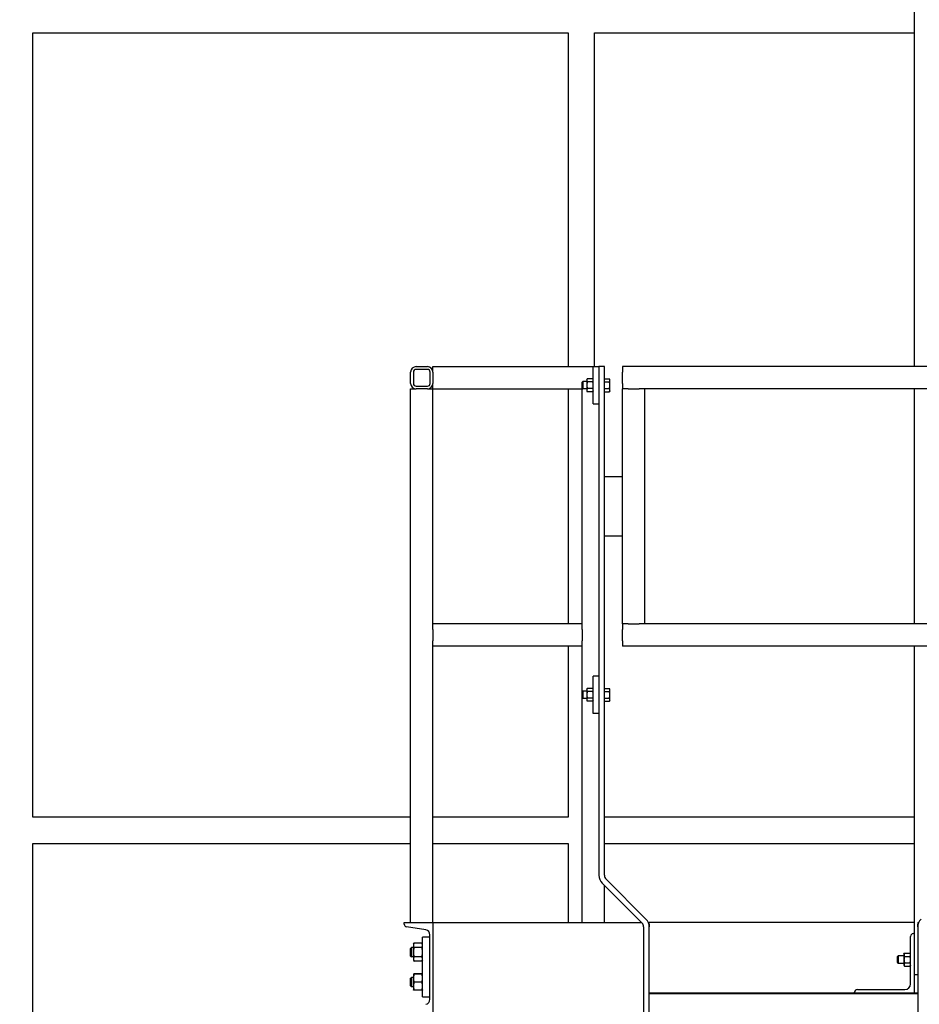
# Model space of a CAD drawing. Header units: inches. Extents: x 36 to 1719, y -84 to 1122.
# Tile 405 of 571: x 1325 to 1385, y 349 to 415. Entities that reach past the tile are written whole.
import ezdxf

# ---------------------------------------------------------------- set-up
doc = ezdxf.new("R2010")
doc.units = ezdxf.units.IN
doc.header["$LTSCALE"] = 48
doc.header["$MEASUREMENT"] = 0
doc.layers.add('Dimension (ANSI)', color=7, linetype='Continuous', lineweight=25)
doc.layers.add('Visible (ANSI)', color=7, linetype='Continuous', lineweight=30)
doc.styles.add('Note Text (ANSI)', font='tahoma.ttf')
doc.dimstyles.new('Architectural (ANSI)', dxfattribs={"dimscale": 48, "dimtxt": 0.125, "dimasz": 0.098425, "dimexe": 0.125, "dimexo": 0.0625, "dimgap": 0.031496, "dimtad": 0, "dimtih": 1, "dimtoh": 1, "dimdec": 4, "dimrnd": 1e-08, "dimzin": 3, "dimdsep": 46, "dimlunit": 4, "dimtxsty": 'Note Text (ANSI)', "dimcen": 0.09, "dimdle": 0.393701, "dimclrd": 256, "dimclre": 256, "dimclrt": 256, "dimadec": 0, "dimazin": 3, "dimtfac": 0.96, "dimtofl": 0, "dimtmove": 0, "dimatfit": 3, "dimfxl": 1, "dimfrac": 2, "dimtolj": 1, "dimtzin": 12, "dimlwd": -1, "dimlwe": -1, "dimarcsym": 0})

# ---------------------------------------------------------------- blocks, each defined once
blk = doc.blocks.new('*D20')
at = {"layer": 'Defpoints', "color": 0, "transparency": 16777216}
for p in [(1323.787, 415.421), (1280.952, 238.421), (1347.447, 238.421)]:
    blk.add_point(p, dxfattribs=at)
at = {"layer": 'Dimension (ANSI)', "transparency": 16777216}
for p, q in [((1320.787, 415.421), (1274.952, 415.421)), ((1280.952, 410.697), (1280.952, 348.052)), ((1280.952, 243.146), (1280.952, 338.791)), ((1344.447, 238.421), (1274.952, 238.421))]:
    blk.add_line(p, q, dxfattribs=at)
for points in [[(1280.165, 410.697), (1281.739, 410.697), (1280.952, 415.421)], [(1280.165, 243.146), (1281.739, 243.146), (1280.952, 238.421)]]:
    blk.add_solid(points, dxfattribs=at)
at = {"layer": 'Dimension (ANSI)', "transparency": 16777216, "insert": (1270.854, 346.54), "char_height": 6, "attachment_point": 1, "style": 'Note Text (ANSI)'}
blk.add_mtext('\\A1;14\'-9"', dxfattribs=at)

msp = doc.modelspace()

# ---------------------------------------------------------------- linework, layer by layer
at = {"layer": 'Visible (ANSI)'}
for p, q in [((1384.63153, 427.48561), (1384.63153, 391.29627)), ((1325.53662, 413.67127), (1361.43526, 413.67127)), ((1325.53662, 361.08794), (1325.53662, 413.67127)), ((1361.43526, 413.67127), (1361.43526, 391.29627)), ((1363.18526, 413.67127), (1384.63153, 413.67127)), ((1363.18526, 391.29627), (1363.18526, 413.67127)), ((1350.86662, 390.17127), (1350.86662, 390.92127)), ((1351.05412, 390.92127), (1351.05412, 390.17127)), ((1351.24162, 391.29627), (1351.99162, 391.29627)), ((1351.99162, 391.10877), (1351.24162, 391.10877)), ((1352.17912, 390.17127), (1352.17912, 390.92127)), ((1352.36662, 391.29627), (1363.11662, 391.29627)), ((1352.36662, 390.92127), (1352.36662, 391.29627)), ((1352.36662, 390.92127), (1352.36662, 390.17127)), ((1352.36662, 390.92127), (1352.36662, 390.17127)), ((1363.11662, 388.79627), (1363.11662, 391.29627)), ((1363.11662, 391.29627), (1363.49162, 391.29627)), ((1363.86662, 391.29627), (1363.49162, 391.29627)), ((1363.49162, 391.29627), (1363.49162, 357.2016)), ((1363.86662, 357.2016), (1363.86662, 391.29627)), ((1387.07214, 391.29627), (1365.07214, 391.29627)), ((1365.07214, 391.29627), (1365.07214, 390.92127)), ((1365.07214, 390.17127), (1365.07214, 390.92127)), ((1352.36662, 389.79627), (1352.36662, 390.17127)), ((1362.36662, 390.24908), (1362.41239, 390.29627)), ((1362.36662, 389.84346), (1362.36662, 390.24908)), ((1362.41239, 390.29627), (1362.41239, 389.79627)), ((1362.67862, 390.29627), (1362.41239, 390.29627)), ((1362.67862, 390.42127), (1362.71211, 390.47929)), ((1362.67862, 390.42127), (1362.67862, 390.37103)), ((1362.67862, 390.37103), (1362.67862, 390.04627)), ((1362.67862, 390.04627), (1362.67862, 389.72151)), ((1363.08313, 390.47929), (1362.71211, 390.47929)), ((1363.08313, 390.26278), (1362.71211, 390.26278)), ((1363.11662, 390.42127), (1363.08313, 390.47929)), ((1363.86662, 390.37103), (1363.86662, 390.47929)), ((1363.86662, 390.47929), (1364.19713, 390.47929)), ((1363.86662, 390.42127), (1363.86662, 390.42127)), ((1363.86662, 390.26278), (1363.86662, 390.37103)), ((1363.86662, 390.26278), (1364.19713, 390.26278)), ((1363.86662, 390.04627), (1363.86662, 390.26278)), ((1363.86662, 389.82977), (1363.86662, 390.04627)), ((1364.23062, 390.42127), (1364.19713, 390.47929)), ((1364.23062, 390.37103), (1364.23062, 390.42127)), ((1364.23062, 390.04627), (1364.23062, 390.37103)), ((1364.23062, 389.72151), (1364.23062, 390.04627)), ((1365.07214, 390.17127), (1365.07214, 389.79627)), ((1350.86662, 354.04627), (1350.86662, 389.79627)), ((1350.86662, 389.79627), (1351.24162, 389.79627)), ((1351.24162, 389.98377), (1351.99162, 389.98377)), ((1351.99162, 389.79627), (1351.24162, 389.79627)), ((1351.99162, 389.79627), (1351.24162, 389.79627)), ((1351.99162, 389.79627), (1352.36662, 389.79627)), ((1352.36662, 374.04627), (1352.36662, 389.79627)), ((1352.36662, 389.79627), (1362.36662, 389.79627)), ((1361.43526, 389.79627), (1361.43526, 374.04627)), ((1362.36662, 389.84346), (1362.41239, 389.79627)), ((1362.36662, 374.04627), (1362.36662, 389.79627)), ((1362.36662, 389.79627), (1362.41239, 389.79627)), ((1362.67862, 389.79627), (1362.41239, 389.79627)), ((1362.67862, 389.72151), (1362.67862, 389.67127)), ((1362.67862, 389.67127), (1362.71211, 389.61326)), ((1363.08313, 389.82977), (1362.71211, 389.82977)), ((1363.08313, 389.61326), (1362.71211, 389.61326)), ((1363.11662, 389.67127), (1363.08313, 389.61326)), ((1363.86662, 389.82977), (1364.19713, 389.82977)), ((1363.86662, 389.72151), (1363.86662, 389.82977)), ((1363.86662, 389.61326), (1363.86662, 389.72151)), ((1363.86662, 389.67127), (1363.86662, 389.67127)), ((1363.86662, 389.61326), (1364.19713, 389.61326)), ((1364.23062, 389.67127), (1364.19713, 389.61326)), ((1364.23062, 389.67127), (1364.23062, 389.72151)), ((1365.07214, 374.04627), (1365.07214, 389.79627)), ((1365.44714, 389.79627), (1365.07214, 389.79627)), ((1365.44714, 389.79627), (1366.19714, 389.79627)), ((1366.57214, 389.79627), (1366.19714, 389.79627)), ((1385.57214, 389.79627), (1366.57214, 389.79627)), ((1366.57214, 374.04627), (1366.57214, 389.79627)), ((1384.63153, 389.79627), (1384.63153, 374.04627)), ((1363.11662, 388.79627), (1363.49162, 388.79627)), ((1363.86662, 383.92127), (1365.07214, 383.92127)), ((1365.07214, 379.92127), (1363.86662, 379.92127)), ((1362.36662, 374.04627), (1352.36662, 374.04627)), ((1352.36662, 373.67127), (1352.36662, 374.04627)), ((1352.36662, 373.67127), (1352.36662, 372.92127)), ((1362.36662, 373.67127), (1362.36662, 374.04627)), ((1362.36662, 373.67127), (1362.36662, 372.92127)), ((1365.07214, 374.04627), (1365.07214, 373.67127)), ((1365.44714, 374.04627), (1365.07214, 374.04627)), ((1365.07214, 372.92127), (1365.07214, 373.67127)), ((1365.44714, 374.04627), (1366.19714, 374.04627)), ((1366.57214, 374.04627), (1366.19714, 374.04627)), ((1385.57214, 374.04627), (1366.57214, 374.04627)), ((1352.36662, 372.54627), (1352.36662, 372.92127)), ((1362.36662, 372.54627), (1362.36662, 372.92127)), ((1365.07214, 372.92127), (1365.07214, 372.54627)), ((1352.36662, 354.04627), (1352.36662, 372.54627)), ((1362.36662, 372.54627), (1352.36662, 372.54627)), ((1361.43526, 372.54627), (1361.43526, 361.08794)), ((1362.36662, 369.49908), (1362.36662, 372.54627)), ((1387.07214, 372.54627), (1365.07214, 372.54627)), ((1384.63153, 372.54627), (1384.63153, 350.54627)), ((1363.49162, 370.54627), (1363.11662, 370.54627)), ((1363.11662, 368.04627), (1363.11662, 370.54627)), ((1362.67862, 369.67127), (1362.71211, 369.72929)), ((1362.67862, 369.67127), (1362.67862, 369.62103)), ((1362.67862, 369.62103), (1362.67862, 369.29627)), ((1363.08313, 369.72929), (1362.71211, 369.72929)), ((1363.11662, 369.67127), (1363.08313, 369.72929)), ((1363.86662, 369.62103), (1363.86662, 369.72929)), ((1363.86662, 369.72929), (1364.19713, 369.72929)), ((1363.86662, 369.67127), (1363.86662, 369.67127)), ((1363.86662, 369.51278), (1363.86662, 369.62103)), ((1364.23062, 369.67127), (1364.19713, 369.72929)), ((1364.23062, 369.62103), (1364.23062, 369.67127)), ((1364.23062, 369.29627), (1364.23062, 369.62103)), ((1362.36662, 369.49908), (1362.41239, 369.54627)), ((1362.36662, 369.09346), (1362.36662, 369.49908)), ((1362.36662, 369.09346), (1362.41239, 369.04627)), ((1362.36662, 354.04627), (1362.36662, 369.09346)), ((1362.41239, 369.54627), (1362.41239, 369.04627)), ((1362.67862, 369.54627), (1362.41239, 369.54627)), ((1362.67862, 369.04627), (1362.41239, 369.04627)), ((1362.67862, 369.29627), (1362.67862, 368.97151)), ((1362.67862, 368.97151), (1362.67862, 368.92127)), ((1362.67862, 368.92127), (1362.71211, 368.86326)), ((1363.08313, 369.51278), (1362.71211, 369.51278)), ((1363.08313, 369.07977), (1362.71211, 369.07977)), ((1363.11662, 368.92127), (1363.08313, 368.86326)), ((1363.86662, 369.51278), (1364.19713, 369.51278)), ((1363.86662, 369.29627), (1363.86662, 369.51278)), ((1363.86662, 369.07977), (1363.86662, 369.29627)), ((1363.86662, 369.07977), (1364.19713, 369.07977)), ((1363.86662, 368.97151), (1363.86662, 369.07977)), ((1363.86662, 368.86326), (1363.86662, 368.97151)), ((1363.86662, 368.92127), (1363.86662, 368.92127)), ((1364.23062, 368.92127), (1364.19713, 368.86326)), ((1364.23062, 368.97151), (1364.23062, 369.29627)), ((1364.23062, 368.92127), (1364.23062, 368.97151)), ((1363.08313, 368.86326), (1362.71211, 368.86326)), ((1363.86662, 368.86326), (1364.19713, 368.86326)), ((1363.49162, 368.04627), (1363.11662, 368.04627)), ((1350.86662, 361.08794), (1325.53662, 361.08794)), ((1361.43526, 361.08794), (1352.36662, 361.08794)), ((1384.63153, 361.08794), (1363.86662, 361.08794)), ((1325.53662, 359.33794), (1350.86662, 359.33794)), ((1325.53662, 306.75461), (1325.53662, 359.33794)), ((1352.36662, 359.33794), (1361.43526, 359.33794)), ((1361.43526, 359.33794), (1361.43526, 354.04627)), ((1363.86662, 359.33794), (1384.63153, 359.33794)), ((1363.71129, 356.67127), (1366.38178, 354.00078)), ((1363.86662, 354.04627), (1363.86662, 356.51594)), ((1366.64695, 354.26594), (1363.97645, 356.93644)), ((1350.44662, 353.92526), (1350.44662, 354.04627)), ((1350.44662, 354.04627), (1352.36662, 354.04627)), ((1351.88023, 353.54017), (1350.58981, 353.75611)), ((1352.36662, 354.04627), (1352.36662, 348.04627)), ((1352.36662, 354.04627), (1366.33629, 354.04627)), ((1352.36662, 354.04627), (1352.36662, 353.92526)), ((1366.49162, 353.73561), (1366.49162, 239.29627)), ((1366.79925, 354.04627), (1366.86662, 354.04627)), ((1366.86662, 353.92526), (1366.86662, 354.04627)), ((1384.63153, 354.04627), (1366.86662, 354.04627)), ((1366.86662, 353.92526), (1366.86662, 353.75611)), ((1366.86662, 353.73561), (1366.86662, 353.75611)), ((1366.86662, 239.29627), (1366.86662, 353.73561)), ((1384.86662, 354.04627), (1384.86662, 353.92526)), ((1384.86662, 354.04627), (1384.93399, 354.04627)), ((1384.86662, 353.75611), (1384.86662, 353.92526)), ((1384.86662, 353.75611), (1384.86662, 353.73561)), ((1384.86662, 353.73561), (1384.86662, 239.29627)), ((1352.16662, 348.89067), (1352.16662, 353.20187)), ((1384.38153, 349.92627), (1384.38153, 353.10627)), ((1384.57153, 353.29627), (1384.63153, 353.29627)), ((1384.63153, 353.29627), (1384.63153, 349.29627)), ((1351.05762, 352.57727), (1351.09593, 352.65942)), ((1351.05762, 352.57727), (1351.05762, 352.50613)), ((1351.05762, 352.50613), (1351.05762, 352.04627)), ((1351.62831, 352.65942), (1351.09593, 352.65942)), ((1351.66662, 352.57727), (1351.62831, 352.65942)), ((1351.66662, 349.04627), (1351.66662, 353.04627)), ((1352.16662, 353.04627), (1351.66662, 353.04627)), ((1350.86662, 352.303), (1350.9207, 352.35877)), ((1350.86662, 351.78954), (1350.86662, 352.303)), ((1350.86662, 351.78954), (1350.9207, 351.73377)), ((1350.9207, 352.35877), (1350.9207, 351.73377)), ((1351.05762, 352.35877), (1350.9207, 352.35877)), ((1351.05762, 352.04627), (1351.05762, 351.58641)), ((1351.62831, 352.35285), (1351.09593, 352.35285)), ((1383.50653, 351.74908), (1383.5523, 351.79627)), ((1383.50653, 351.34346), (1383.50653, 351.74908)), ((1383.5523, 351.79627), (1383.5523, 351.29627)), ((1383.94353, 351.79627), (1383.5523, 351.79627)), ((1383.94353, 351.92127), (1383.97702, 351.97929)), ((1383.94353, 351.92127), (1383.94353, 351.87103)), ((1383.94353, 351.87103), (1383.94353, 351.54627)), ((1383.97702, 351.97929), (1384.34804, 351.97929)), ((1383.97702, 351.76278), (1384.34804, 351.76278)), ((1384.38153, 351.92127), (1384.34804, 351.97929)), ((1351.05762, 351.73377), (1350.9207, 351.73377)), ((1351.05762, 351.58641), (1351.05762, 351.51527)), ((1351.05762, 351.51527), (1351.09593, 351.43313)), ((1351.62831, 351.7397), (1351.09593, 351.7397)), ((1351.62831, 351.43313), (1351.09593, 351.43313)), ((1351.66662, 351.51527), (1351.62831, 351.43313)), ((1383.50653, 351.34346), (1383.5523, 351.29627)), ((1383.94353, 351.29627), (1383.5523, 351.29627)), ((1383.94353, 351.54627), (1383.94353, 351.22151)), ((1383.94353, 351.22151), (1383.94353, 351.17127)), ((1383.94353, 351.17127), (1383.97702, 351.11326)), ((1383.97702, 351.32977), (1384.34804, 351.32977)), ((1383.97702, 351.11326), (1384.34804, 351.11326)), ((1384.38153, 351.17127), (1384.34804, 351.11326)), ((1351.05762, 350.57727), (1351.05772, 350.57748)), ((1351.05762, 350.57727), (1351.05762, 350.57707)), ((1351.05762, 350.57707), (1351.05762, 350.29889)), ((1351.62831, 350.58559), (1351.09593, 350.58559)), ((1351.62831, 350.56855), (1351.09593, 350.56855)), ((1351.66662, 350.57727), (1351.66652, 350.57748)), ((1384.63153, 350.54627), (1384.86662, 350.54627)), ((1350.86662, 350.303), (1350.9207, 350.35877)), ((1350.86662, 349.78954), (1350.86662, 350.303)), ((1350.86662, 349.78954), (1350.9207, 349.73377)), ((1350.9207, 350.35877), (1350.9207, 349.73377)), ((1351.05762, 350.35877), (1350.9207, 350.35877)), ((1351.05762, 350.29889), (1351.05762, 349.7681)), ((1351.05762, 349.7681), (1351.05762, 349.51527)), ((1351.62831, 350.02924), (1351.09593, 350.02924)), ((1351.05762, 349.73377), (1350.9207, 349.73377)), ((1351.05762, 349.51527), (1351.05772, 349.51507)), ((1351.62831, 349.50696), (1351.09593, 349.50696)), ((1351.66662, 349.51527), (1351.66652, 349.51507)), ((1384.86662, 349.29627), (1366.86662, 349.29627)), ((1366.86662, 349.28127), (1384.86662, 349.28127)), ((1380.63153, 349.29627), (1380.63153, 349.35627)), ((1380.82153, 349.54627), (1384.00153, 349.54627)), ((1351.66662, 349.04627), (1352.16662, 349.04627))]:
    msp.add_line(p, q, dxfattribs=at)
for centre, radius, start, end in [((1351.24162, 390.92127), 0.375, 90, 180), ((1351.24162, 390.92127), 0.1875, 90, 180), ((1351.99162, 390.92127), 0.375, 0, 90), ((1351.99162, 390.92127), 0.1875, 0, 90), ((1351.24162, 390.17127), 0.375, 180, 270), ((1351.24162, 390.17127), 0.1875, 180, 270), ((1351.99162, 390.17127), 0.1875, 270, 0), ((1351.99162, 390.17127), 0.375, 270, 0), ((1364.24162, 357.2016), 0.75, 180, 225), ((1364.24162, 357.2016), 0.375, 180, 225), ((1350.61812, 353.92526), 0.1715, 180, 260.5), ((1366.11662, 353.73561), 0.375, 0, 45), ((1366.11662, 353.73561), 0.75, 0, 45), ((1385.61662, 353.73561), 0.75, 135, 180), ((1351.82362, 353.20187), 0.343, 0, 80.5), ((1384.57153, 353.10627), 0.19, 90, 180), ((1384.00153, 349.92627), 0.38, 270, 0), ((1380.82153, 349.35627), 0.19, 90, 180), ((1351.82362, 348.89067), 0.343, 279.5, 0)]:
    msp.add_arc(centre, radius, start, end, dxfattribs=at)
for points, weights in [([(1362.71211, 390.47929), (1362.67862, 390.42127), (1362.67862, 390.37103)], [1, 1.0379548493, 1]), ([(1362.67862, 390.37103), (1362.67862, 390.32079), (1362.71211, 390.26278)], [1, 1.0379548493, 1]), ([(1362.71211, 390.26278), (1362.67862, 390.14675), (1362.67862, 390.04627)], [1, 1.0379548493, 1]), ([(1362.67862, 390.04627), (1362.67862, 389.94579), (1362.71211, 389.82977)], [1, 1.0379548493, 1]), ([(1363.11662, 390.37103), (1363.11662, 390.42127), (1363.08313, 390.47929)], [1, 1.0379548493, 1]), ([(1363.08313, 390.26278), (1363.11662, 390.32079), (1363.11662, 390.37103)], [1, 1.0379548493, 1]), ([(1363.11662, 390.04627), (1363.11662, 390.14675), (1363.08313, 390.26278)], [1, 1.0379548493, 1]), ([(1363.08313, 389.82977), (1363.11662, 389.94579), (1363.11662, 390.04627)], [1, 1.0379548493, 1]), ([(1364.23062, 390.37103), (1364.23062, 390.42127), (1364.19713, 390.47929)], [1, 1.0379548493, 1]), ([(1364.19713, 390.26278), (1364.23062, 390.32079), (1364.23062, 390.37103)], [1, 1.0379548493, 1]), ([(1364.23062, 390.04627), (1364.23062, 390.14675), (1364.19713, 390.26278)], [1, 1.0379548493, 1]), ([(1364.19713, 389.82977), (1364.23062, 389.94579), (1364.23062, 390.04627)], [1, 1.0379548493, 1]), ([(1362.71211, 389.82977), (1362.67862, 389.77175), (1362.67862, 389.72151)], [1, 1.0379548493, 1]), ([(1362.67862, 389.72151), (1362.67862, 389.67127), (1362.71211, 389.61326)], [1, 1.0379548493, 1]), ([(1363.11662, 389.72151), (1363.11662, 389.77175), (1363.08313, 389.82977)], [1, 1.0379548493, 1]), ([(1363.08313, 389.61326), (1363.11662, 389.67127), (1363.11662, 389.72151)], [1, 1.0379548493, 1]), ([(1364.23062, 389.72151), (1364.23062, 389.77175), (1364.19713, 389.82977)], [1, 1.0379548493, 1]), ([(1364.19713, 389.61326), (1364.23062, 389.67127), (1364.23062, 389.72151)], [1, 1.0379548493, 1]), ([(1362.71211, 369.72929), (1362.67862, 369.67127), (1362.67862, 369.62103)], [1, 1.0379548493, 1]), ([(1362.67862, 369.62103), (1362.67862, 369.57079), (1362.71211, 369.51278)], [1, 1.0379548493, 1]), ([(1363.11662, 369.62103), (1363.11662, 369.67127), (1363.08313, 369.72929)], [1, 1.0379548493, 1]), ([(1363.08313, 369.51278), (1363.11662, 369.57079), (1363.11662, 369.62103)], [1, 1.0379548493, 1]), ([(1364.23062, 369.62103), (1364.23062, 369.67127), (1364.19713, 369.72929)], [1, 1.0379548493, 1]), ([(1364.19713, 369.51278), (1364.23062, 369.57079), (1364.23062, 369.62103)], [1, 1.0379548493, 1]), ([(1362.71211, 369.51278), (1362.67862, 369.39675), (1362.67862, 369.29627)], [1, 1.0379548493, 1]), ([(1362.67862, 369.29627), (1362.67862, 369.19579), (1362.71211, 369.07977)], [1, 1.0379548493, 1]), ([(1362.71211, 369.07977), (1362.67862, 369.02175), (1362.67862, 368.97151)], [1, 1.0379548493, 1]), ([(1362.67862, 368.97151), (1362.67862, 368.92127), (1362.71211, 368.86326)], [1, 1.0379548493, 1]), ([(1363.11662, 369.29627), (1363.11662, 369.39675), (1363.08313, 369.51278)], [1, 1.0379548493, 1]), ([(1363.08313, 369.07977), (1363.11662, 369.19579), (1363.11662, 369.29627)], [1, 1.0379548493, 1]), ([(1363.11662, 368.97151), (1363.11662, 369.02175), (1363.08313, 369.07977)], [1, 1.0379548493, 1]), ([(1363.08313, 368.86326), (1363.11662, 368.92127), (1363.11662, 368.97151)], [1, 1.0379548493, 1]), ([(1364.23062, 369.29627), (1364.23062, 369.39675), (1364.19713, 369.51278)], [1, 1.0379548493, 1]), ([(1364.19713, 369.07977), (1364.23062, 369.19579), (1364.23062, 369.29627)], [1, 1.0379548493, 1]), ([(1364.23062, 368.97151), (1364.23062, 369.02175), (1364.19713, 369.07977)], [1, 1.0379548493, 1]), ([(1364.19713, 368.86326), (1364.23062, 368.92127), (1364.23062, 368.97151)], [1, 1.0379548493, 1]), ([(1351.09593, 352.65942), (1351.05762, 352.57727), (1351.05762, 352.50613)], [1, 1.0379548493, 1]), ([(1351.05762, 352.50613), (1351.05762, 352.43499), (1351.09593, 352.35285)], [1, 1.0379548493, 1]), ([(1351.66662, 352.50613), (1351.66662, 352.57727), (1351.62831, 352.65942)], [1, 1.0379548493, 1]), ([(1351.62831, 352.35285), (1351.66662, 352.43499), (1351.66662, 352.50613)], [1, 1.0379548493, 1]), ([(1351.09593, 352.35285), (1351.05762, 352.18855), (1351.05762, 352.04627)], [1, 1.0379548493, 1]), ([(1351.05762, 352.04627), (1351.05762, 351.90399), (1351.09593, 351.7397)], [1, 1.0379548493, 1]), ([(1351.66662, 352.04627), (1351.66662, 352.18855), (1351.62831, 352.35285)], [1, 1.0379548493, 1]), ([(1351.62831, 351.7397), (1351.66662, 351.90399), (1351.66662, 352.04627)], [1, 1.0379548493, 1]), ([(1383.97702, 351.97929), (1383.94353, 351.92127), (1383.94353, 351.87103)], [1, 1.0379548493, 1]), ([(1383.94353, 351.87103), (1383.94353, 351.82079), (1383.97702, 351.76278)], [1, 1.0379548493, 1]), ([(1383.97702, 351.76278), (1383.94353, 351.64675), (1383.94353, 351.54627)], [1, 1.0379548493, 1]), ([(1384.38153, 351.87103), (1384.38153, 351.92127), (1384.34804, 351.97929)], [1, 1.0379548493, 1]), ([(1384.34804, 351.76278), (1384.38153, 351.82079), (1384.38153, 351.87103)], [1, 1.0379548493, 1]), ([(1384.38153, 351.54627), (1384.38153, 351.64675), (1384.34804, 351.76278)], [1, 1.0379548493, 1]), ([(1351.09593, 351.7397), (1351.05762, 351.65755), (1351.05762, 351.58641)], [1, 1.0379548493, 1]), ([(1351.05762, 351.58641), (1351.05762, 351.51527), (1351.09593, 351.43313)], [1, 1.0379548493, 1]), ([(1351.66662, 351.58641), (1351.66662, 351.65755), (1351.62831, 351.7397)], [1, 1.0379548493, 1]), ([(1351.62831, 351.43313), (1351.66662, 351.51527), (1351.66662, 351.58641)], [1, 1.0379548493, 1]), ([(1383.94353, 351.54627), (1383.94353, 351.44579), (1383.97702, 351.32977)], [1, 1.0379548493, 1]), ([(1383.97702, 351.32977), (1383.94353, 351.27175), (1383.94353, 351.22151)], [1, 1.0379548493, 1]), ([(1383.94353, 351.22151), (1383.94353, 351.17127), (1383.97702, 351.11326)], [1, 1.0379548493, 1]), ([(1384.34804, 351.32977), (1384.38153, 351.44579), (1384.38153, 351.54627)], [1, 1.0379548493, 1]), ([(1384.38153, 351.22151), (1384.38153, 351.27175), (1384.34804, 351.32977)], [1, 1.0379548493, 1]), ([(1384.34804, 351.11326), (1384.38153, 351.17127), (1384.38153, 351.22151)], [1, 1.0379548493, 1]), ([(1351.09593, 350.58559), (1351.05762, 350.58102), (1351.05762, 350.57707)], [1, 1.0379548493, 1]), ([(1351.05762, 350.57707), (1351.05762, 350.57311), (1351.09593, 350.56855)], [1, 1.0379548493, 1]), ([(1351.09593, 350.56855), (1351.05762, 350.42404), (1351.05762, 350.29889)], [1, 1.0379548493, 1]), ([(1351.66662, 350.57707), (1351.66662, 350.58102), (1351.62831, 350.58559)], [1, 1.0379548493, 1]), ([(1351.62831, 350.56855), (1351.66662, 350.57311), (1351.66662, 350.57707)], [1, 1.0379548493, 1]), ([(1351.66662, 350.29889), (1351.66662, 350.42404), (1351.62831, 350.56855)], [1, 1.0379548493, 1]), ([(1351.05762, 350.29889), (1351.05762, 350.17374), (1351.09593, 350.02924)], [1, 1.0379548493, 1]), ([(1351.09593, 350.02924), (1351.05762, 349.88929), (1351.05762, 349.7681)], [1, 1.0379548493, 1]), ([(1351.05762, 349.7681), (1351.05762, 349.6469), (1351.09593, 349.50696)], [1, 1.0379548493, 1]), ([(1351.62831, 350.02924), (1351.66662, 350.17374), (1351.66662, 350.29889)], [1, 1.0379548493, 1]), ([(1351.66662, 349.7681), (1351.66662, 349.88929), (1351.62831, 350.02924)], [1, 1.0379548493, 1]), ([(1351.62831, 349.50696), (1351.66662, 349.6469), (1351.66662, 349.7681)], [1, 1.0379548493, 1]), ([(1351.09593, 349.50696), (1351.05947, 349.5113), (1351.05772, 349.51507)], [1, 1.03605488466, 1.00360971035]), ([(1351.66652, 349.51507), (1351.66477, 349.5113), (1351.62831, 349.50696)], [1.00360971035, 1.03605488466, 1])]:
    msp.add_rational_spline(points, weights, degree=2, dxfattribs=at)

# ---------------------------------------------------------------- dimensions: what is measured, and where the dimension line sits
at = {"layer": 'Dimension (ANSI)'}
dim = msp.add_linear_dim(base=(1280.95197, 238.42127), p1=(1323.78662, 415.42127), p2=(1347.44662, 238.42127), angle=90, dimstyle='Architectural (ANSI)', override={"dimgap": 0.031496, "dimdec": 4, "dimlfac": 1, "dimtol": 0, "dimlim": 0, "dimtp": 0, "dimtm": 0, "dimtdec": 2, "dimatfit": 1}, dxfattribs=at)
dim.commit()
dim.dimension.update_dxf_attribs({"geometry": '*D20', "text_midpoint": (1280.95197, 343.42127), "dimtype": 160})

doc.saveas('drawing.dxf')
